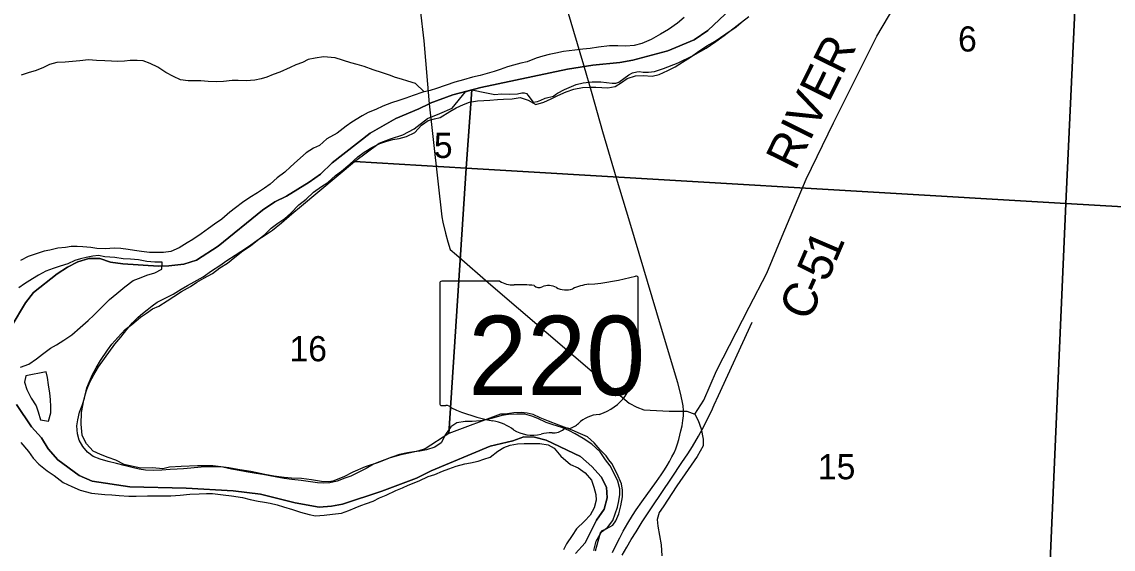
# Model space of a CAD drawing. Extents: x 1578669 to 1989827, y 208020 to 553079.
# Drawn here: x 1828673 to 1838251, y 399456 to 404085 of the extents above; entities that cross this region are included whole.
import ezdxf

# ---------------------------------------------------------------- set-up
doc = ezdxf.new("R2010")
doc.units = 0
for name, color, linetype in [('GM_X_County_Road', 7, 'Continuous'), ('GM_X_County_Road_Text', 7, 'Continuous'), ('GM_X_Major_River', 7, 'Continuous'), ('GM_X_Minor_River', 7, 'Continuous'), ('GM_X_Rail_Line', 7, 'Continuous'), ('GM_X_Section', 7, 'Continuous'), ('GM_X_Section_Text', 7, 'Continuous'), ('GM_X_State_Location', 7, 'Continuous'), ('GM_X_State_Route', 7, 'Continuous'), ('GM_X_State_Shield', 7, 'Continuous'), ('GM_X_Township', 7, 'Continuous')]:
    doc.layers.add(name, color=color, linetype=linetype)

msp = doc.modelspace()

# ---------------------------------------------------------------- linework, layer by layer
at = {"layer": 'GM_X_County_Road'}
msp.add_lwpolyline([(1834580.2, 400641), (1834657.1, 400763.2), (1834768, 401021.5), (1835057.4, 401580.4), (1835212.4, 401878.8), (1835346.1, 402201.9), (1835557.7, 402703.4), (1835795.3, 403197.4), (1836177.8, 403958.8), (1836444.7, 404416.3)], dxfattribs=at)
at = {"layer": 'GM_X_Major_River'}
for points in [[(1834486.5, 404123.1), (1834428, 404073.8), (1834347.4, 404016.7), (1834276.9, 403975.5), (1834196.4, 403928.4), (1834114.1, 403893.4), (1834046, 403878.2), (1833974, 403871), (1833902.1, 403873.9), (1833830.1, 403872.7), (1833734.1, 403861.9), (1833660, 403850.7), (1833596, 403843.5), (1833526, 403836.3), (1833427.9, 403823.5), (1833359.8, 403810.3), (1833301.7, 403799), (1833245.6, 403783.6), (1833187.4, 403766.3), (1833107.1, 403733.2), (1833053, 403721.8), (1832986.9, 403704.6), (1832934.7, 403689.2), (1832870.5, 403666), (1832818.4, 403648.6), (1832694.1, 403614), (1832627.9, 403598.8), (1832549.7, 403575.7), (1832471.6, 403554.6), (1832311.1, 403500.5), (1832254.9, 403483.1), (1832192.8, 403467.8), (1832106.5, 403436.8), (1832042.3, 403413.6), (1831982.1, 403394.3), (1831915.9, 403375.1), (1831841.6, 403343.9), (1831779.4, 403316.6), (1831711.1, 403287.4), (1831660.8, 403260)], [(1832671.4, 403392.1), (1832727.4, 403393.4), (1832781.4, 403396.8), (1832847.4, 403402), (1832899.4, 403405.4), (1832975.4, 403408.5), (1833047.4, 403419.7), (1833117.1, 403396.8), (1833184.6, 403360), (1833252.8, 403379.2), (1833319.1, 403408.4), (1833377.3, 403437.8), (1833449.7, 403468.9), (1833517.9, 403494.1), (1833592, 403507.3), (1833658, 403512.5), (1833709.9, 403509.9), (1833761.8, 403509.2), (1833815.7, 403504.6), (1833879.8, 403517.8), (1833934.2, 403551.2), (1833984.6, 403588.7), (1834058.8, 403611.8), (1834124.8, 403613), (1834204.6, 403608.1), (1834264.7, 403623.4), (1834341.1, 403658.5), (1834405.4, 403689.7), (1834469.8, 403731), (1834540.3, 403774.2), (1834602.8, 403817.5), (1834685.3, 403872.6), (1834757.8, 403915.8), (1834852.5, 403978.7), (1834943.1, 404041.6), (1835007.7, 404096.9)], [(1831507, 400079.2), (1831438.8, 400052), (1831376.7, 400038.8), (1831322.7, 400035.4), (1831266.8, 400038), (1831204.9, 400046.8), (1831123.2, 400059.8), (1831041.3, 400066.8), (1830975.5, 400075.5), (1830911.7, 400088.3), (1830849.9, 400099.1), (1830788.1, 400111.8), (1830730.2, 400120.5), (1830642.5, 400135.5), (1830580.7, 400146.3), (1830512.9, 400159.1), (1830437.1, 400174), (1830379.2, 400178.7), (1830325.3, 400177.4), (1830247.3, 400174.3), (1830157.3, 400167.3), (1830091.3, 400162.1), (1830035.3, 400158.8), (1829973.3, 400155.5), (1829901.3, 400150.4), (1829827.3, 400145.2), (1829757.4, 400148.1), (1829701.6, 400158.8), (1829641.8, 400171.5), (1829570.1, 400190.3), (1829502.4, 400207.2), (1829430.7, 400226), (1829359, 400244.9), (1829299.3, 400269.6), (1829247.8, 400306.3), (1829208.4, 400356.8), (1829177.1, 400411.2), (1829159.8, 400469.5), (1829156.6, 400537.5), (1829163.3, 400591.5), (1829180, 400657.4), (1829200.7, 400717.2), (1829221.5, 400781), (1829242.5, 400870.8), (1829267.2, 400928.5), (1829291.9, 400990.3), (1829324.6, 401048), (1829363.3, 401111.5), (1829424.3, 401202.9), (1829462.9, 401254.5), (1829515.5, 401313.9), (1829578.3, 401385.2), (1829636.8, 401426.6), (1829713.5, 401491.7), (1829765.9, 401527.1), (1829820.3, 401564.5), (1829874.5, 401589.9), (1829947, 401635), (1830005.4, 401672.4), (1830073.9, 401717.6), (1830152.3, 401762.7), (1830208.7, 401798.1), (1830271.1, 401835.3), (1830345.5, 401874.5), (1830410, 401923.8), (1830476.4, 401965), (1830541, 402020.3), (1830613.6, 402073.5), (1830680.1, 402118.7), (1830754.7, 402179.9), (1830805.2, 402219.3), (1830861.8, 402272.7), (1830918.2, 402316.1), (1830980.7, 402359.4), (1831033.2, 402404.8), (1831104, 402478), (1831168.5, 402529.3), (1831233.2, 402588.5), (1831303.7, 402639.7), (1831358.1, 402675.1), (1831426.8, 402736.4), (1831477.2, 402773.8), (1831551.8, 402835), (1831622.5, 402898.2), (1831677, 402939.5), (1831743.4, 402980.8), (1831815.7, 403016), (1831865.9, 403033.4), (1831930, 403050.6), (1831984.1, 403062), (1832048.3, 403077.2), (1832122.6, 403114.4), (1832179.3, 403177.8), (1832237.8, 403219.1), (1832293.9, 403232.5), (1832344, 403245.9), (1832428.6, 403298.9), (1832484.9, 403330.3), (1832549.2, 403359.5), (1832601.4, 403378.9), (1832671.4, 403392.1)], [(1831660.8, 403260), (1831568.2, 403205.1), (1831517.8, 403167.6), (1831439.2, 403106.5), (1831350.7, 403057.5), (1831284, 403000.3), (1831233.8, 402974.8), (1831169.3, 402933.6), (1831092.6, 402868.4), (1831032, 402811.1), (1830979.5, 402765.7), (1830913, 402714.5), (1830852.4, 402659.1), (1830802, 402625.7), (1830739.6, 402584.4), (1830673.1, 402541.2), (1830608.7, 402497.9), (1830548.2, 402450.6), (1830497.8, 402413.1), (1830429.1, 402353.9), (1830362.6, 402308.7), (1830312.2, 402271.2), (1830245.7, 402224), (1830173.2, 402174.8), (1830122.9, 402143.4), (1830052.4, 402100.2), (1829980.1, 402069), (1829916.1, 402059.8), (1829862.1, 402058.4), (1829792.2, 402061.2), (1829724.3, 402068), (1829662.5, 402078.8), (1829606.7, 402087.5), (1829540.8, 402096.3), (1829484.9, 402096.9), (1829404.9, 402091.9), (1829331, 402094.7), (1829277.2, 402103.4), (1829209.3, 402110.2), (1829157.4, 402112.8), (1829105.4, 402111.4), (1829055.4, 402104), (1828987.4, 402096.8), (1828919.2, 402079.6), (1828869.1, 402070.2), (1828797, 402049), (1828728.7, 402025.8), (1828660.4, 401990.6)], [(1829905, 401975.7), (1829841.1, 401974.9), (1829769.2, 401980.2), (1829695.6, 401995.6), (1829627.7, 402000.9), (1829561.8, 402004.1), (1829488.1, 402015.5), (1829402.3, 402023.2), (1829346.5, 402032.2), (1829296.5, 402027.2), (1829238.3, 402016.2), (1829188.2, 402005.2), (1829137.9, 401990.1), (1829075.4, 401961.2), (1829009.1, 401938.5), (1828948.7, 401919.6), (1828882.3, 401894.8), (1828817.7, 401860), (1828765.2, 401828.9), (1828696.4, 401786.1), (1828645.8, 401749)], [(1828660.6, 401053.8), (1828735, 401080.4), (1828801.9, 401127.2), (1828852.6, 401168.3), (1828925.5, 401219), (1828978, 401250.1), (1829042.7, 401288.9), (1829111.6, 401337.7), (1829184.8, 401402.4), (1829253.9, 401463.2), (1829304.7, 401508.3), (1829373.9, 401579.1), (1829441.2, 401647.9), (1829506.1, 401700.8), (1829577.2, 401757.5), (1829650.2, 401814.2), (1829720.6, 401840.9), (1829771, 401862), (1829839.3, 401880.8), (1829899.9, 401913.7)], [(1829899.9, 401913.7), (1829905, 401975.7)], [(1828709.1, 400976.8), (1828696.1, 400923), (1828716.8, 400858.5), (1828755.3, 400781.6), (1828798, 400712.7), (1828817, 400662.3), (1828835.7, 400591.9), (1828905.4, 400580.5), (1828926.8, 400652.2), (1828925.8, 400704.3), (1828923, 400770.5), (1828918, 400824.6), (1828907.4, 400896.9), (1828898.6, 400961.2), (1828885.6, 401011.5)], [(1828885.6, 401011.5), (1828709.1, 400976.8)], [(1833693.5, 399444.8), (1833714.4, 399524.6), (1833761.4, 399608.1), (1833813.8, 399645.5), (1833860.5, 399707), (1833881.2, 399766.8), (1833899.8, 399824.6), (1833912.5, 399878.5), (1833921.1, 399934.4), (1833921.8, 399986.5), (1833904.6, 400052.7), (1833873.3, 400115.1), (1833836.2, 400187.6), (1833794.9, 400240.2), (1833749.7, 400308.8), (1833676.6, 400377.7), (1833599.3, 400426.7), (1833527.9, 400469.5), (1833472.2, 400496.2), (1833410.6, 400523), (1833337, 400547.9), (1833273.3, 400568.6), (1833201.7, 400601.5), (1833150, 400624.2), (1833086.3, 400640.9), (1833018.4, 400641.7), (1832944.4, 400638.6), (1832884.3, 400629.3), (1832814.2, 400608.1), (1832748, 400590.9), (1832698, 400583.5), (1832625.9, 400576.3), (1832564, 400575.1), (1832489.9, 400564), (1832437.6, 400530.5), (1832390.8, 400461), (1832352, 400389.5), (1832297.6, 400352.1), (1832223.3, 400326.9), (1832165.3, 400315.6), (1832113.2, 400310.2), (1832057.2, 400300.9), (1831987.1, 400285.7), (1831920.9, 400264.5), (1831810.5, 400221.7), (1831758.3, 400202.3), (1831695.9, 400165.1), (1831625.5, 400129.9), (1831561.2, 400096.6), (1831507, 400079.2)], [(1828663.4, 400393.3), (1828730.4, 400314.4), (1828771.6, 400253.9), (1828820.9, 400201.3), (1828896.2, 400142.3), (1828955.6, 400103.6), (1829036.8, 400040.5), (1829110.3, 400005.7), (1829185.9, 399974.7), (1829285.5, 399947.5), (1829343.4, 399942.8), (1829401.2, 399936.1), (1829461.1, 399931.4), (1829527, 399926.6), (1829610.9, 399921.6), (1829674.8, 399920.9), (1829774.8, 399923.7), (1829840.7, 399922.9), (1829912.6, 399924.1), (1829980.6, 399925.2), (1830062.6, 399930.3), (1830146.6, 399937.3), (1830228.5, 399940.3), (1830294.5, 399943.5), (1830346.5, 399942.9), (1830438.3, 399933.8), (1830514.1, 399922.9), (1830609.8, 399907.8), (1830677.6, 399892.9), (1830747.3, 399878.1), (1830801.2, 399869.5), (1830853, 399858.8), (1830914.8, 399844.1), (1830968.5, 399827.4), (1831048.2, 399804.5), (1831117.8, 399779.6), (1831193.5, 399758.7), (1831249.3, 399748), (1831327.3, 399753.1), (1831399.4, 399762.3), (1831477.4, 399771.3), (1831543.6, 399794.6), (1831597.8, 399817.9), (1831648.1, 399839.4), (1831698.2, 399856.8), (1831756.4, 399876.1), (1831810.7, 399905.5), (1831870.9, 399930.8), (1831955.4, 399971.8), (1832013.6, 399995.1), (1832063.8, 400016.6), (1832160.2, 400055.5), (1832238.5, 400092.5), (1832298.7, 400111.8), (1832365, 400139.1), (1832419.2, 400160.5), (1832485.4, 400183.7), (1832559.6, 400204.8), (1832609.7, 400214.2), (1832677.8, 400229.4), (1832727.9, 400244.9), (1832782.1, 400264.2), (1832850.6, 400315.5), (1832903, 400348.9), (1832959.2, 400368.2), (1833023.3, 400381.5), (1833081.2, 400382.8), (1833157.2, 400383.9), (1833219.1, 400383.1), (1833292.9, 400370.3), (1833344.5, 400341.6), (1833403.6, 400270.9), (1833488.7, 400197.8), (1833556.3, 400169), (1833615.7, 400126.2), (1833670.9, 400061.5), (1833692.1, 400001.2), (1833711.3, 399936.9), (1833712.8, 399886.9), (1833695.9, 399817), (1833661.2, 399753.4), (1833610.6, 399701.9), (1833541.9, 399634.7), (1833503.2, 399575.1), (1833452.4, 399503.7), (1833425.8, 399449.9)]]:
    msp.add_lwpolyline(points, dxfattribs=at)
at = {"layer": 'GM_X_Minor_River'}
msp.add_lwpolyline([(1832203.1, 403470.4), (1832126.9, 403542), (1832061.4, 403565.3), (1832003.7, 403580.4), (1831952.1, 403597.4), (1831898.5, 403616.4), (1831836.9, 403637.6), (1831755.5, 403663.2), (1831678.1, 403692.7), (1831616.5, 403709.8), (1831558.8, 403725), (1831423.7, 403767.5), (1831320, 403777.5), (1831245.9, 403766.9), (1831185.7, 403754), (1831135.2, 403728.9), (1831078.8, 403706), (1831026.4, 403682.9), (1830935.7, 403642.6), (1830877.4, 403621.6), (1830823, 403598.6), (1830772.8, 403585.5), (1830716.6, 403572.6), (1830640.5, 403566), (1830572.7, 403569.3), (1830518.7, 403568.3), (1830442.6, 403559.7), (1830382.6, 403556.8), (1830308.7, 403560.2), (1830242.9, 403567.5), (1830190.9, 403566.5), (1830133, 403565.6), (1830065.2, 403574.8), (1830003.8, 403604), (1829936.5, 403641.4), (1829865.5, 403686.8), (1829798.1, 403718.1), (1829738.6, 403741.2), (1829684.7, 403744.2), (1829624.8, 403745.4), (1829574.7, 403740.3), (1829512.7, 403737.5), (1829460.8, 403740.5), (1829400.9, 403743.6), (1829329, 403744.9), (1829257.2, 403752.3), (1829183.1, 403741.7), (1829117, 403736.9), (1829053, 403732.1), (1828981, 403727.5), (1828914.7, 403710.7), (1828862.2, 403683.6), (1828799.8, 403656.8), (1828729.4, 403636.1), (1828667.1, 403617.2)], dxfattribs=at)
at = {"layer": 'GM_X_Rail_Line'}
for points in [[(1833891.9, 402712.5), (1833771.6, 403118), (1833678.5, 403453.1), (1833606.3, 403705.1), (1833461.2, 404187.4), (1833223.1, 404980), (1833143.3, 405242.4), (1833124.5, 405288.5), (1833107.2, 405336.5), (1833012.1, 405649.4)], [(1833855.8, 399427.5), (1833888, 399493.4), (1833919.7, 399554.7), (1833951.3, 399614.2), (1833991.4, 399683), (1834032, 399750.3), (1834065.7, 399799.8), (1834114.2, 399872.1), (1834243.9, 400049.8), (1834285, 400109.3), (1834312.8, 400151.3), (1834336.5, 400190.9), (1834355.8, 400224.1), (1834378.1, 400265.7), (1834396.9, 400302.3), (1834411.3, 400337.5), (1834426.6, 400379.6), (1834438.5, 400418.7), (1834448.4, 400457.8), (1834456.8, 400494.9), (1834466.7, 400537), (1834474.2, 400584.1), (1834478.6, 400625.1), (1834478.6, 400672.2), (1834477.1, 400715.3), (1834469.2, 400758.8), (1834451.9, 400824.2), (1834429.1, 400916.8), (1834287.5, 401394), (1834009.3, 402325.3), (1833891.9, 402712.5)], [(1833942.3, 399402.1), (1833982.3, 399473), (1834020.5, 399539.3), (1834062.9, 399608.1), (1834116.9, 399695.1), (1834204.4, 399827.2), (1834375, 400079.2), (1834464.8, 400215.2), (1834517.2, 400293.8), (1834557.9, 400357.3), (1834611.4, 400448.2), (1834659.9, 400538.5), (1834693.9, 400606.5), (1834724, 400667.8), (1834749.1, 400721.9), (1834785.9, 400804.4), (1835083.5, 401448.2)]]:
    msp.add_lwpolyline(points, dxfattribs=at)
at = {"layer": 'GM_X_Section'}
for points in [[(1843496, 407511.2), (1843170.5, 402180.7), (1837835.9, 402490.2), (1838025.5, 406571.3)], [(1838025.5, 406571.3), (1837835.9, 402490.2), (1832573.4, 402801.4), (1832622.7, 403487.2), (1832750.6, 403462.6), (1832824.5, 403446.2), (1832880.5, 403454), (1832952.5, 403449.6), (1833022.5, 403453.3), (1833060.6, 403461.1), (1833080.6, 403461), (1833100.5, 403454.9), (1833116.5, 403438.8), (1833148.2, 403392.7), (1833160.2, 403378.6), (1833198.2, 403384.4), (1833228.3, 403398.3), (1833264.3, 403414.1), (1833338.4, 403431.8), (1833357.4, 403446.4), (1833374.6, 403459.6), (1833436.7, 403491.3), (1833474.8, 403509.1), (1833536.9, 403534.8), (1833599, 403550.5), (1833679, 403558.1), (1833755, 403557.8), (1833855, 403545.3), (1833885, 403547.2), (1833913, 403555), (1833957.2, 403586.8), (1833999.3, 403620.6), (1834031.4, 403636.4), (1834071.5, 403646.3), (1834093.5, 403648.2), (1834125.5, 403642), (1834173.5, 403643.8), (1834225.5, 403649.5), (1834303.6, 403675.2), (1834433.8, 403724.5), (1834564.1, 403787.9), (1834678.5, 403853.3), (1834764.7, 403910.9), (1834837, 403964.6), (1834951.4, 404052.1), (1835053.8, 404131.5)], [(1833707.3, 399442), (1833729.7, 399525.9), (1833752.1, 399597.8), (1833768.2, 399619.8), (1833802.2, 399633.6), (1833858.4, 399667.3), (1833886.6, 399705.2), (1833912.9, 399767), (1833929.2, 399835), (1833945.6, 399914.9), (1833943.9, 399974.9), (1833936.1, 400028.9), (1833896.6, 400117.1), (1833851, 400207.3), (1833823.1, 400239.5), (1833801.3, 400273.6), (1833749.6, 400327.8), (1833695.9, 400390.1), (1833638.1, 400440.4), (1833574.3, 400468.7), (1833502.4, 400499), (1833386.6, 400543.6), (1833294.8, 400578), (1833220.9, 400608.3), (1833161.1, 400638.6), (1833107.1, 400650.9), (1833057.1, 400655.1), (1832991.1, 400653.4), (1832915.1, 400641.8), (1832873, 400640), (1832420.2, 400472), (1832573.4, 402801.4), (1837835.9, 402490.2), (1837613.6, 397417.3)]]:
    msp.add_lwpolyline(points, dxfattribs=at)
for points in [[(1832622.7, 403487.2), (1832573.4, 402801.4), (1831590.9, 402857.6), (1831809.2, 403020.2), (1831908.3, 403056.2), (1832016.4, 403092.3), (1832115.5, 403146.3), (1832232.6, 403236.4), (1832340.7, 403281.4), (1832448.8, 403326.5), (1832565.9, 403470.6)], [(1832573.4, 402801.4), (1832420.2, 400472), (1832213.6, 400335.2), (1832155.5, 400317.5), (1832111.5, 400307.7), (1831987.3, 400280.3), (1831897.2, 400254.7), (1831803, 400217.2), (1831684.9, 400179.7), (1831576.6, 400132.3), (1831498.4, 400090.6), (1831402.2, 400051.1), (1831368.2, 400047.2), (1831302.2, 400049.6), (1831216.3, 400064), (1831128.4, 400076.4), (1831038.4, 400078.8), (1830974.4, 400085.1), (1830884.4, 400095.6), (1830806.5, 400111.9), (1830682.7, 400136.5), (1830584.7, 400153), (1830490.8, 400169.4), (1830348.9, 400188.1), (1830212.9, 400186.8), (1830070.8, 400181.4), (1829968.8, 400174), (1829908.8, 400162.2), (1829818.8, 400168.7), (1829716.8, 400167.1), (1829634.9, 400183.5), (1829570.9, 400199.8), (1829497.1, 400236.2), (1829431, 400261.2), (1829363.3, 400286.9), (1829299.5, 400317.2), (1829239.8, 400379.4), (1829216, 400423.5), (1829202.2, 400457.6), (1829192.6, 400551.6), (1829197.1, 400655.6), (1829215.6, 400763.6), (1829227.9, 400811.5), (1829244.1, 400857.4), (1829270.4, 400921.3), (1829304.7, 400985.1), (1829345.1, 401056.9), (1829397.4, 401128.7), (1829490, 401254.2), (1829542.3, 401318), (1829594.6, 401383.7), (1829642.9, 401441.5), (1829693.1, 401491.2), (1829731.3, 401525.1), (1829771.5, 401556.9), (1829815.6, 401590.7), (1829861.8, 401622.4), (1829929.9, 401658.1), (1830000.1, 401693.8), (1830072.3, 401737.5), (1830126.5, 401769.2), (1830184.6, 401800.9), (1830262.8, 401846.5), (1830337.1, 401898.2), (1830411.3, 401945.8), (1830471.5, 401989.5), (1830543.7, 402035.2), (1830595.9, 402068.9), (1830682.2, 402128.5), (1830746.4, 402174.2), (1830812.6, 402215.9), (1830872.8, 402255.6), (1830951.1, 402319.2), (1831043.5, 402398.8), (1831127.8, 402468.4), (1831590.9, 402857.6)], [(1843170.5, 402180.7), (1842840.3, 397128.2), (1837613.6, 397417.3), (1837835.9, 402490.2)]]:
    msp.add_lwpolyline(points, close=True, dxfattribs=at)
at = {"layer": 'GM_X_State_Route'}
for points in [[(1832081, 404692.1), (1832083.7, 404679.7), (1832103.8, 404588.6), (1832139.4, 404379.6), (1832169.1, 404192.9), (1832200.2, 403917.5), (1832246.4, 403365.5), (1832359.1, 402371.7), (1832368.9, 402326.8)], [(1832368.9, 402326.8), (1832390.3, 402228.4), (1832412.1, 402153.6), (1832432.5, 402087.4), (1832486.9, 402040.4), (1832788.6, 401777), (1834004, 400737), (1834070.4, 400701.7), (1834131.1, 400679.1), (1834352.8, 400667.8), (1834426.1, 400667.8)], [(1834426.1, 400667.8), (1834509.6, 400667.8), (1834580.2, 400641), (1834608.4, 400585.9), (1834633.8, 400511), (1834652.2, 400422), (1834653.1, 400361.3), (1834599.9, 400269.5), (1834519.6, 400153.9)], [(1834519.6, 400153.9), (1834421.5, 400012.6), (1834302, 399827.5), (1834266.5, 399776.4), (1834248.8, 399714.7), (1834255.2, 399658.4), (1834284.7, 399495.1), (1834290.2, 399395.7)]]:
    msp.add_lwpolyline(points, dxfattribs=at)
at = {"layer": 'GM_X_State_Shield'}
for p, q in [((1832868.1, 401808.6), (1832358.5, 401808.6)), ((1834081.6, 401282.1), (1834081.6, 401834.8)), ((1832341.4, 401790.5), (1832341.4, 400733.8)), ((1834081.4, 401282.2), (1834081.6, 401282.1))]:
    msp.add_line(p, q, dxfattribs=at)
for centre, major_axis, start_param, end_param in [((1832361.3, 401792.7), (20.2, 0), 1.712693, 3.28349), ((1832989.5, 401931.3), (195.5, 0), 4.042523, 4.731795), ((1833461.7, 403249.2), (1845.5, 0), 4.814394, 5.042369), ((1834062.3, 401837.1), (19.4, 0), 6.141152, 7.989035), ((1833054.3, 401215.4), (702, 0), 1.404758, 1.657858), ((1833213.7, 401798.2), (56.4, 0), 3.836095, 5.185415), ((1833296.5, 401676.1), (117.3, 0), 0.950623, 2.079405), ((1833447.9, 401843.6), (141.1, 0), 4.081561, 5.145723), ((1833697.1, 401485.9), (371.3, 0), 1.699011, 2.107814), ((1834077.1, 401241.5), (30, 0), 1.883978, 3.671073), ((1833886.4, 401171.6), (180, 0), 5.934695, 6.695948), ((1834060.9, 401280), (20.7, 0), 5.05454, 6.418171), ((1833565.1, 400980.5), (461.6, 0), 5.101752, 6.440018), ((1834151, 401050.8), (130.9, 0), 2.387724, 3.262537), ((1832361.5, 400731.5), (20.3, 0), 3.00124, 4.508301), ((1832364.6, 400839.6), (155.2, 0), 4.665946, 4.897461), ((1832396.3, 400672.9), (56, 0), 0.519207, 1.627899), ((1833102.9, 401622.2), (1332.7, 0), 4.195997, 4.488961), ((1832705.6, 400259.1), (417, 0), 0.823519, 1.323587), ((1833439.4, 400631.4), (149.1, 0), 4.937069, 5.64225), ((1833759.7, 400437.2), (252.8, 0), 1.647645, 2.488434), ((1833156.6, 400667.6), (264.6, 0), 4.026481, 4.996735), ((1833309.5, 400302.3), (217.4, 0), 1.495662, 1.94098), ((1833328.8, 400588.5), (141, 0), 4.691044, 5.507374), ((1833456.3, 400486.2), (39.7, 0), 1.147584, 2.315152)]:
    msp.add_ellipse(centre, major_axis=major_axis, ratio=0.8, start_param=start_param, end_param=end_param, dxfattribs=at)
at = {"layer": 'GM_X_Township'}
for points in [[(1834895.4, 404198.7), (1834693.7, 404009.5), (1834572.9, 403926), (1834341.8, 403829.3), (1834034.7, 403747), (1833922.3, 403727.7), (1833683.7, 403705.2), (1833461, 403670.5), (1832700.5, 403509), (1832454.5, 403444.9), (1832256.4, 403370.6), (1832246.4, 403365.5), (1832158.1, 403320), (1831956, 403237.2), (1831728.3, 403107.6), (1831395.5, 402847.7), (1831292.6, 402748.1), (1831194, 402676.6), (1830996.8, 402553.5), (1830892.2, 402504.1), (1830785.5, 402430.6), (1830394.6, 402114.3), (1830205.5, 401991.2), (1830093, 401957.8), (1829962.7, 401942.6), (1829872.5, 401941.2), (1829560, 401961.3), (1829449.9, 401976), (1829355.9, 402006.7), (1829261.7, 402007.3), (1829165.3, 401977.8), (1829074.8, 401932.3), (1828982.3, 401872.7), (1828774.8, 401709.7), (1828706, 401617.9), (1828580.4, 401406.1)], [(1828580.4, 401406.1), (1828706, 401617.9), (1828774.8, 401709.7), (1828982.3, 401872.7), (1829074.8, 401932.3), (1829165.3, 401977.8), (1829261.7, 402007.3), (1829355.9, 402006.7), (1829449.9, 401976), (1829560, 401961.3), (1829872.5, 401941.2), (1829962.7, 401942.6), (1830093, 401957.8), (1830205.5, 401991.2), (1830394.6, 402114.3), (1830785.5, 402430.6), (1830892.2, 402504.1), (1830996.8, 402553.5), (1831194, 402676.6), (1831292.6, 402748.1), (1831395.5, 402847.7), (1831728.3, 403107.6), (1831956, 403237.2), (1832158.1, 403320), (1832246.4, 403365.5), (1832256.4, 403370.6), (1832454.5, 403444.9), (1832700.5, 403509), (1833461, 403670.5), (1833683.7, 403705.2), (1833922.3, 403727.7), (1834034.7, 403747), (1834341.8, 403829.3), (1834572.9, 403926), (1834693.7, 404009.5), (1834895.4, 404198.7)], [(1828625.9, 400726.2), (1828758.9, 400528.8), (1828844.4, 400432), (1828903.9, 400337.4), (1828989.4, 400238.6), (1829176.9, 400103.1), (1829290.8, 400052.2), (1829619.1, 400004), (1830116, 399990.8), (1830528.7, 399968.1), (1830766.9, 399938.5), (1831071, 399862.3), (1831283.2, 399824.9), (1831389.4, 399832.2), (1831485.8, 399851.6), (1831833.2, 399963.7), (1832136.6, 400080), (1832265.2, 400143.4), (1832783.7, 400360.6), (1832980.4, 400405.4), (1833078.8, 400440.9), (1833171, 400438.3), (1833275, 400413.6), (1833574.7, 400269.3), (1833676.3, 400182.4), (1833755.8, 400089.7), (1833803.3, 399999.2), (1833810.7, 399904.9), (1833782, 399806.8), (1833717.2, 399711), (1833617.7, 399511.1), (1833532.9, 399417.4)], [(1833532.9, 399417.4), (1833617.7, 399511.1), (1833717.2, 399711), (1833782, 399806.8), (1833810.7, 399904.9), (1833803.3, 399999.2), (1833755.8, 400089.7), (1833676.3, 400182.4), (1833574.7, 400269.3), (1833275, 400413.6), (1833171, 400438.3), (1833078.8, 400440.9), (1832980.4, 400405.4), (1832783.7, 400360.6), (1832265.2, 400143.4), (1832136.6, 400080), (1831833.2, 399963.7), (1831485.8, 399851.6), (1831389.4, 399832.2), (1831283.2, 399824.9), (1831071, 399862.3), (1830766.9, 399938.5), (1830528.7, 399968.1), (1830116, 399990.8), (1829619.1, 400004), (1829290.8, 400052.2), (1829176.9, 400103.1), (1828989.4, 400238.6), (1828903.9, 400337.4), (1828844.4, 400432), (1828758.9, 400528.8), (1828625.9, 400726.2)]]:
    msp.add_lwpolyline(points, dxfattribs=at)

# ---------------------------------------------------------------- texts
at = {"layer": 'GM_X_County_Road_Text'}
for s, rotation, p in [('RIVER', 63.74172, (1835460, 402769.1)), ('1', 66.72806, (1835813.2, 401961.1)), ('5', 66.49216, (1835738.9, 401790.4)), ('-', 65.84392, (1835687, 401674.6)), ('C', 64.22739, (1835576, 401444.3))]:
    msp.add_text(s, height=300, rotation=rotation, dxfattribs=at).set_placement(p)
at = {"layer": 'GM_X_Section_Text'}
for s, p in [('6', (1836889.1, 403824)), ('5', (1832288.9, 402889.5)), ('16', (1831021.7, 401104.8)), ('15', (1835659.3, 400069.1))]:
    msp.add_text(s, height=221, rotation=0.00001, dxfattribs=at).set_placement(p)
at = {"layer": 'GM_X_State_Location'}
for s in ['s', 'r']:
    msp.add_text(s, height=1, dxfattribs=at).set_placement((1833191.9, 401191.9))
msp.add_text('220', height=1, rotation=0.00001, dxfattribs=at).set_placement((1832838.9, 401119.1))
at = {"layer": 'GM_X_State_Shield'}
msp.add_text('220', height=696.1, dxfattribs=at).set_placement((1832590.3, 400808.3))

doc.saveas('drawing.dxf')
